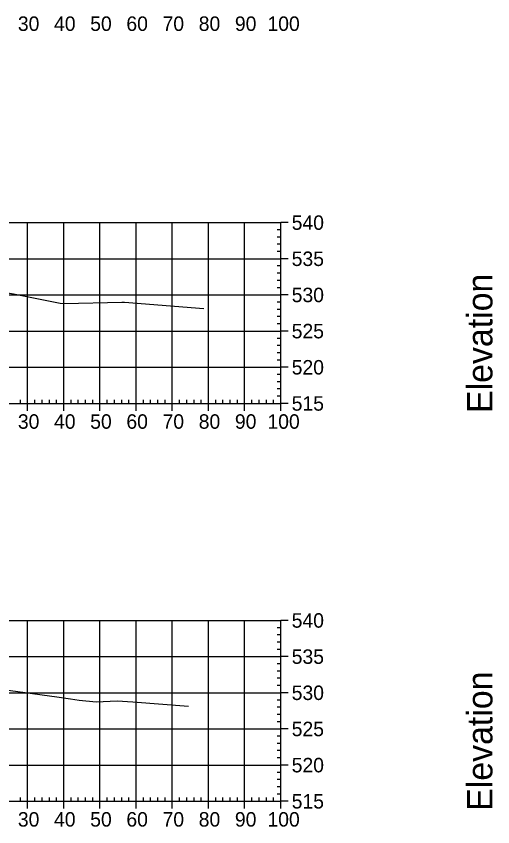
# Model space of a CAD drawing. Extents: x 708103 to 717568, y 374476 to 378707.
# Drawn here: x 716383.3 to 716515.1, y 377001 to 377225.1 of the extents above; entities that cross this region are included whole.
import ezdxf

# ---------------------------------------------------------------- set-up
doc = ezdxf.new("R2010")
doc.units = 0
for name, color, linetype in [('57', 7, 'Continuous'), ('60', 7, 'Continuous'), ('Existing', 7, 'Continuous')]:
    doc.layers.add(name, color=color, linetype=linetype)

msp = doc.modelspace()

# ---------------------------------------------------------------- linework, layer by layer
at = {"layer": '57'}
for p, q in [((716256.5, 377168.07), (716456.5, 377168.07)), ((716386.5, 377118.07), (716386.5, 377168.07)), ((716396.5, 377118.07), (716396.5, 377168.07)), ((716406.5, 377118.07), (716406.5, 377168.07)), ((716416.5, 377118.07), (716416.5, 377168.07)), ((716426.5, 377118.07), (716426.5, 377168.07)), ((716436.5, 377118.07), (716436.5, 377168.07)), ((716446.5, 377118.07), (716446.5, 377168.07)), ((716456.5, 377118.07), (716456.5, 377168.07)), ((716456.5, 377118.07), (716456.5, 377168.07)), ((716458.5, 377168.07), (716456.5, 377168.07)), ((716456.5, 377166.07), (716455.5, 377166.07)), ((716456.5, 377164.07), (716455.5, 377164.07)), ((716456.5, 377162.07), (716455.5, 377162.07)), ((716456.5, 377160.07), (716455.5, 377160.07)), ((716256.5, 377158.07), (716456.5, 377158.07)), ((716458.5, 377158.07), (716456.5, 377158.07)), ((716456.5, 377156.07), (716455.5, 377156.07)), ((716456.5, 377154.07), (716455.5, 377154.07)), ((716456.5, 377152.07), (716455.5, 377152.07)), ((716456.5, 377150.07), (716455.5, 377150.07)), ((716256.5, 377148.07), (716456.5, 377148.07)), ((716458.5, 377148.07), (716456.5, 377148.07)), ((716456.5, 377146.07), (716455.5, 377146.07)), ((716456.5, 377144.07), (716455.5, 377144.07)), ((716456.5, 377142.07), (716455.5, 377142.07)), ((716456.5, 377140.07), (716455.5, 377140.07)), ((716256.5, 377138.07), (716456.5, 377138.07)), ((716458.5, 377138.07), (716456.5, 377138.07)), ((716456.5, 377136.07), (716455.5, 377136.07)), ((716456.5, 377134.07), (716455.5, 377134.07)), ((716456.5, 377132.07), (716455.5, 377132.07)), ((716456.5, 377130.07), (716455.5, 377130.07)), ((716256.5, 377128.07), (716456.5, 377128.07)), ((716458.5, 377128.07), (716456.5, 377128.07)), ((716456.5, 377126.07), (716455.5, 377126.07)), ((716456.5, 377124.07), (716455.5, 377124.07)), ((716456.5, 377122.07), (716455.5, 377122.07)), ((716384.5, 377118.07), (716384.5, 377119.07)), ((716388.5, 377118.07), (716388.5, 377119.07)), ((716390.5, 377118.07), (716390.5, 377119.07)), ((716392.5, 377118.07), (716392.5, 377119.07)), ((716394.5, 377118.07), (716394.5, 377119.07)), ((716398.5, 377118.07), (716398.5, 377119.07)), ((716400.5, 377118.07), (716400.5, 377119.07)), ((716402.5, 377118.07), (716402.5, 377119.07)), ((716404.5, 377118.07), (716404.5, 377119.07)), ((716408.5, 377118.07), (716408.5, 377119.07)), ((716410.5, 377118.07), (716410.5, 377119.07)), ((716412.5, 377118.07), (716412.5, 377119.07)), ((716414.5, 377118.07), (716414.5, 377119.07)), ((716418.5, 377118.07), (716418.5, 377119.07)), ((716420.5, 377118.07), (716420.5, 377119.07)), ((716422.5, 377118.07), (716422.5, 377119.07)), ((716424.5, 377118.07), (716424.5, 377119.07)), ((716428.5, 377118.07), (716428.5, 377119.07)), ((716430.5, 377118.07), (716430.5, 377119.07)), ((716432.5, 377118.07), (716432.5, 377119.07)), ((716434.5, 377118.07), (716434.5, 377119.07)), ((716438.5, 377118.07), (716438.5, 377119.07)), ((716440.5, 377118.07), (716440.5, 377119.07)), ((716442.5, 377118.07), (716442.5, 377119.07)), ((716444.5, 377118.07), (716444.5, 377119.07)), ((716448.5, 377118.07), (716448.5, 377119.07)), ((716450.5, 377118.07), (716450.5, 377119.07)), ((716452.5, 377118.07), (716452.5, 377119.07)), ((716454.5, 377118.07), (716454.5, 377119.07)), ((716456.5, 377120.07), (716455.5, 377120.07)), ((716256.5, 377118.07), (716456.5, 377118.07)), ((716256.5, 377118.07), (716456.5, 377118.07)), ((716386.5, 377116.07), (716386.5, 377118.07)), ((716396.5, 377116.07), (716396.5, 377118.07)), ((716406.5, 377116.07), (716406.5, 377118.07)), ((716416.5, 377116.07), (716416.5, 377118.07)), ((716426.5, 377116.07), (716426.5, 377118.07)), ((716436.5, 377116.07), (716436.5, 377118.07)), ((716446.5, 377116.07), (716446.5, 377118.07)), ((716456.5, 377116.07), (716456.5, 377118.07)), ((716458.5, 377118.07), (716456.5, 377118.07)), ((716256.5, 377058.07), (716456.5, 377058.07)), ((716386.5, 377008.07), (716386.5, 377058.07)), ((716396.5, 377008.07), (716396.5, 377058.07)), ((716406.5, 377008.07), (716406.5, 377058.07)), ((716416.5, 377008.07), (716416.5, 377058.07)), ((716426.5, 377008.07), (716426.5, 377058.07)), ((716436.5, 377008.07), (716436.5, 377058.07)), ((716446.5, 377008.07), (716446.5, 377058.07)), ((716456.5, 377008.07), (716456.5, 377058.07)), ((716456.5, 377008.07), (716456.5, 377058.07)), ((716458.5, 377058.07), (716456.5, 377058.07)), ((716456.5, 377056.07), (716455.5, 377056.07)), ((716456.5, 377054.07), (716455.5, 377054.07)), ((716456.5, 377052.07), (716455.5, 377052.07)), ((716456.5, 377050.07), (716455.5, 377050.07)), ((716256.5, 377048.07), (716456.5, 377048.07)), ((716458.5, 377048.07), (716456.5, 377048.07)), ((716456.5, 377046.07), (716455.5, 377046.07)), ((716456.5, 377044.07), (716455.5, 377044.07)), ((716456.5, 377042.07), (716455.5, 377042.07)), ((716456.5, 377040.07), (716455.5, 377040.07)), ((716256.5, 377038.07), (716456.5, 377038.07)), ((716458.5, 377038.07), (716456.5, 377038.07)), ((716456.5, 377036.07), (716455.5, 377036.07)), ((716456.5, 377034.07), (716455.5, 377034.07)), ((716456.5, 377032.07), (716455.5, 377032.07)), ((716456.5, 377030.07), (716455.5, 377030.07)), ((716256.5, 377028.07), (716456.5, 377028.07)), ((716458.5, 377028.07), (716456.5, 377028.07)), ((716456.5, 377026.07), (716455.5, 377026.07)), ((716456.5, 377024.07), (716455.5, 377024.07)), ((716456.5, 377022.07), (716455.5, 377022.07)), ((716456.5, 377020.07), (716455.5, 377020.07)), ((716256.5, 377018.07), (716456.5, 377018.07)), ((716458.5, 377018.07), (716456.5, 377018.07)), ((716456.5, 377016.07), (716455.5, 377016.07)), ((716456.5, 377014.07), (716455.5, 377014.07)), ((716456.5, 377012.07), (716455.5, 377012.07)), ((716384.5, 377008.07), (716384.5, 377009.07)), ((716388.5, 377008.07), (716388.5, 377009.07)), ((716390.5, 377008.07), (716390.5, 377009.07)), ((716392.5, 377008.07), (716392.5, 377009.07)), ((716394.5, 377008.07), (716394.5, 377009.07)), ((716398.5, 377008.07), (716398.5, 377009.07)), ((716400.5, 377008.07), (716400.5, 377009.07)), ((716402.5, 377008.07), (716402.5, 377009.07)), ((716404.5, 377008.07), (716404.5, 377009.07)), ((716408.5, 377008.07), (716408.5, 377009.07)), ((716410.5, 377008.07), (716410.5, 377009.07)), ((716412.5, 377008.07), (716412.5, 377009.07)), ((716414.5, 377008.07), (716414.5, 377009.07)), ((716418.5, 377008.07), (716418.5, 377009.07)), ((716420.5, 377008.07), (716420.5, 377009.07)), ((716422.5, 377008.07), (716422.5, 377009.07)), ((716424.5, 377008.07), (716424.5, 377009.07)), ((716428.5, 377008.07), (716428.5, 377009.07)), ((716430.5, 377008.07), (716430.5, 377009.07)), ((716432.5, 377008.07), (716432.5, 377009.07)), ((716434.5, 377008.07), (716434.5, 377009.07)), ((716438.5, 377008.07), (716438.5, 377009.07)), ((716440.5, 377008.07), (716440.5, 377009.07)), ((716442.5, 377008.07), (716442.5, 377009.07)), ((716444.5, 377008.07), (716444.5, 377009.07)), ((716448.5, 377008.07), (716448.5, 377009.07)), ((716450.5, 377008.07), (716450.5, 377009.07)), ((716452.5, 377008.07), (716452.5, 377009.07)), ((716454.5, 377008.07), (716454.5, 377009.07)), ((716456.5, 377010.07), (716455.5, 377010.07)), ((716256.5, 377008.07), (716456.5, 377008.07)), ((716256.5, 377008.07), (716456.5, 377008.07)), ((716386.5, 377006.07), (716386.5, 377008.07)), ((716396.5, 377006.07), (716396.5, 377008.07)), ((716406.5, 377006.07), (716406.5, 377008.07)), ((716416.5, 377006.07), (716416.5, 377008.07)), ((716426.5, 377006.07), (716426.5, 377008.07)), ((716436.5, 377006.07), (716436.5, 377008.07)), ((716446.5, 377006.07), (716446.5, 377008.07)), ((716456.5, 377006.07), (716456.5, 377008.07)), ((716458.5, 377008.07), (716456.5, 377008.07))]:
    msp.add_line(p, q, dxfattribs=at)
at = {"layer": 'Existing'}
for points in [[(716274.52, 377151.66), (716277.48, 377151.33), (716290.26, 377150.52), (716299.65, 377149.8), (716321.2, 377150.29), (716327.11, 377150.66), (716329.74, 377150.83), (716333.13, 377151.04), (716343.04, 377151.81), (716345.78, 377151.83), (716349.49, 377151.63), (716363.98, 377150.61), (716370.49, 377150.16), (716379.9, 377148.78), (716380.95, 377148.63), (716382.59, 377148.38), (716395.52, 377145.83), (716396.57, 377145.66), (716412.58, 377146.07), (716413.18, 377146.08), (716413.29, 377146.08), (716413.31, 377146.08), (716435.18, 377144.33)], [(716270.64, 377043.27), (716273.29, 377042.97), (716279.44, 377042.13), (716282.06, 377042.04), (716292.63, 377041.15), (716299.55, 377040.52), (716301.67, 377040.31), (716305.93, 377040.42), (716329.66, 377040.69), (716342.83, 377041.54), (716345.36, 377041.74), (716346.09, 377041.76), (716347.18, 377041.69), (716352.12, 377041.41), (716370.77, 377040.31), (716374.92, 377039.66), (716394.53, 377036.95), (716398.36, 377036.39), (716400.73, 377036.01), (716405.42, 377035.58), (716411.26, 377035.83), (716415.54, 377035.59), (716430.98, 377034.36)]]:
    msp.add_lwpolyline(points, dxfattribs=at)

# ---------------------------------------------------------------- texts
at = {"layer": '57'}
for s, p in [('30', (716383.8, 377221.07)), ('40', (716393.8, 377221.07)), ('50', (716403.8, 377221.07)), ('60', (716413.8, 377221.07)), ('70', (716423.8, 377221.07)), ('80', (716433.8, 377221.07)), ('90', (716443.8, 377221.07)), ('100', (716452.8, 377221.07)), ('540', (716459.5, 377166.07)), ('535', (716459.5, 377156.07)), ('530', (716459.5, 377146.07)), ('525', (716459.5, 377136.07)), ('520', (716459.5, 377126.07)), ('515', (716459.5, 377116.07)), ('30', (716383.8, 377111.07)), ('40', (716393.8, 377111.07)), ('50', (716403.8, 377111.07)), ('60', (716413.8, 377111.07)), ('70', (716423.8, 377111.07)), ('80', (716433.8, 377111.07)), ('90', (716443.8, 377111.07)), ('100', (716452.8, 377111.07)), ('540', (716459.5, 377056.07)), ('535', (716459.5, 377046.07)), ('530', (716459.5, 377036.07)), ('525', (716459.5, 377026.07)), ('520', (716459.5, 377016.07)), ('515', (716459.5, 377006.07)), ('30', (716383.8, 377001.07)), ('40', (716393.8, 377001.07)), ('50', (716403.8, 377001.07)), ('60', (716413.8, 377001.07)), ('70', (716423.8, 377001.07)), ('80', (716433.8, 377001.07)), ('90', (716443.8, 377001.07)), ('100', (716452.8, 377001.07))]:
    msp.add_text(s, height=4, dxfattribs=at).set_placement(p)
at = {"layer": '60'}
for p in [(716515, 377115.44), (716515, 377005.44)]:
    msp.add_text('Elevation', height=7, rotation=90, dxfattribs=at).set_placement(p)

doc.saveas('drawing.dxf')
